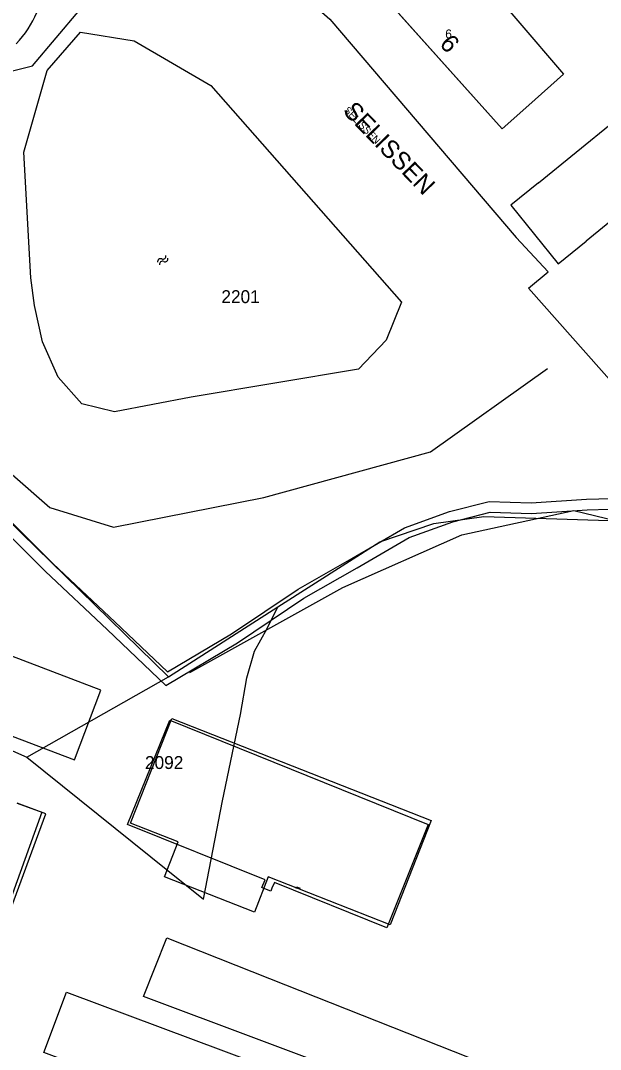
# Model space of a CAD drawing. Extents: x 148816 to 151297, y 399515 to 402500.
# Drawn here: x 150663.6 to 150744.5, y 401727.5 to 401871 of the extents above; entities that cross this region are included whole.
import ezdxf

# ---------------------------------------------------------------- set-up
doc = ezdxf.new("R2010")
doc.units = 0
for name, color, linetype in [('B01 Hoofdgebouw  [D] Norm', 7, 'Continuous'), ('B01 Hoofdgebouw  [T] Norm', 7, 'Continuous'), ('B01 hoofgebouw', 7, 'Continuous'), ('B02 Bijgebouw  [D] Norm', 7, 'Continuous'), ('B02 Bijgebouw  [T] Norm', 7, 'Continuous'), ('B07 Tussenmuur  [D] Norm', 7, 'Continuous'), ('G01 perceelsgrens', 7, 'Continuous'), ('Q05 Bomenrij  [D] Gem', 7, 'Continuous'), ('S05 Water  Norm', 7, 'Continuous'), ('T09 Insteek water  [T] Norm', 7, 'Continuous'), ('V00 Kant verharding algemeen  [T] Norm', 7, 'Continuous'), ('Z01 perceelnummer', 7, 'Continuous'), ('Z02 huisnummer', 7, 'Continuous'), ('Z02 Huisnummer  [Tekst] Norm', 7, 'Continuous'), ('Z06 straatnaam', 7, 'Continuous')]:
    doc.layers.add(name, color=color, linetype=linetype)

msp = doc.modelspace()

# ---------------------------------------------------------------- linework, layer by layer
at = {"layer": 'B01 Hoofdgebouw  [D] Norm'}
for points in [[(150726.58, 401878.48), (150739.36, 401863.57), (150734.52, 401859.25)], [(150735.86, 401848.42), (150751.62, 401861.22), (150758.23, 401853.09), (150742.49, 401840.27)], [(150678.55, 401758.9), (150684.42, 401773.44), (150720.48, 401758.9), (150714.68, 401744.49), (150699.01, 401750.81), (150698.68, 401750)], [(150663.16, 401761.86), (150666.57, 401760.6), (150655.99, 401731.21), (150652.28, 401732.59)], [(150697.47, 401750), (150697.27, 401750.08), (150697.71, 401751.17), (150678.55, 401758.9)], [(150698.68, 401750), (150698.51, 401749.58), (150697.47, 401750)], [(150702, 401750), (150702.08, 401750.21), (150702.63, 401750)]]:
    msp.add_lwpolyline(points, dxfattribs=at)
at = {"layer": 'B01 Hoofdgebouw  [T] Norm'}
for p, q in [((150714.21, 401874.46), (150730.79, 401855.92)), ((150730.79, 401855.92), (150734.52, 401859.25)), ((150735.86, 401848.42), (150731.98, 401845.27)), ((150731.98, 401845.27), (150738.61, 401837.11)), ((150738.61, 401837.11), (150742.49, 401840.27))]:
    msp.add_line(p, q, dxfattribs=at)
at = {"layer": 'B01 hoofgebouw'}
for points in [[(150726.58, 401878.48), (150723.33, 401882.27), (150714.21, 401874.46), (150730.79, 401855.92), (150734.52, 401859.25)], [(150726.58, 401878.48), (150739.36, 401863.57), (150734.52, 401859.25)], [(150735.86, 401848.42), (150751.62, 401861.22), (150758.23, 401853.09), (150742.49, 401840.27)], [(150735.86, 401848.42), (150731.98, 401845.27), (150738.61, 401837.11), (150742.49, 401840.27)], [(150720.86, 401759.44), (150715.14, 401744.89), (150698.15, 401751.57), (150696.23, 401746.67), (150683.67, 401751.6), (150685.59, 401756.48), (150678.96, 401759.09), (150684.73, 401773.69), (150720.86, 401759.44)], [(150652.28, 401732.59), (150656.29, 401731.1), (150667.15, 401760.38), (150663.16, 401761.86)]]:
    msp.add_lwpolyline(points, dxfattribs=at)
at = {"layer": 'B02 Bijgebouw  [D] Norm'}
msp.add_lwpolyline([(150680.74, 401734.87), (150683.99, 401743.08), (150698.32, 401737.41), (150730.42, 401724.71), (150727.66, 401717.33)], close=True, dxfattribs=at)
at = {"layer": 'B02 Bijgebouw  [T] Norm'}
for points in [[(150674.83, 401777.63), (150646.39, 401788.45), (150642.68, 401778.72), (150671.13, 401767.9), (150674.83, 401777.63)], [(150701.83, 401714.02), (150666.87, 401727.08), (150670.01, 401735.49), (150704.98, 401722.43)]]:
    msp.add_lwpolyline(points, dxfattribs=at)
at = {"layer": 'G01 perceelsgrens'}
for points in [[(150670.96, 401885.46), (150677.33, 401880.21), (150687.21, 401880.05), (150692.71, 401879.29), (150696.02, 401878.46), (150699.45, 401876.95), (150702.01, 401875.44), (150706.75, 401871.24), (150732.73, 401840.78), (150737.22, 401835.98)], [(150638.01, 401838.72), (150662.47, 401864.01), (150665.28, 401864.75), (150671.87, 401872.54), (150668.46, 401881.93)], [(150638.01, 401838.72), (150649.21, 401817.05), (150655.47, 401807.56), (150684.26, 401779.51)], [(150752.63, 401813.21), (150734.45, 401833.72), (150737.22, 401835.98)], [(150699.5, 401789.25), (150713.7, 401798.33), (150721.24, 401800.87), (150728.24, 401801.86), (150747.11, 401801.24)], [(150664.5, 401768.29), (150689.14, 401748.45), (150691.8, 401762.19), (150694.28, 401774.25), (150695.17, 401779.37), (150696.24, 401783.05), (150698, 401786.23), (150699.5, 401789.25)], [(150684.26, 401779.51), (150699.5, 401789.25)], [(150623.94, 401786.24), (150664.5, 401768.29)], [(150664.5, 401768.29), (150684.26, 401779.51)]]:
    msp.add_lwpolyline(points, dxfattribs=at)
at = {"layer": 'Q05 Bomenrij  [D] Gem'}
for points in [[(150687.22, 401780.09), (150708.57, 401791.94), (150725.18, 401799.3), (150740.76, 401802.69), (150757.49, 401798.63), (150761.84, 401797.23), (150776.67, 401808.37), (150794.76, 401819.41), (150805.33, 401824.25), (150819.18, 401826.26), (150846.52, 401823.97), (150858.74, 401827.74), (150871.25, 401833.27), (150899.71, 401848.57), (150914.16, 401856.92)], [(150687.22, 401780.09), (150708.57, 401791.94), (150725.18, 401799.3), (150740.76, 401802.69), (150757.49, 401798.63), (150761.84, 401797.23), (150776.67, 401808.37), (150794.76, 401819.41), (150805.33, 401824.25), (150819.18, 401826.26), (150841.95, 401824.35)]]:
    msp.add_lwpolyline(points, dxfattribs=at)
at = {"layer": 'S05 Water  Norm'}
for centre, start, end in [((150683.14, 401837.4), 67.0957, 190.9507), ((150683.42, 401837.05), 67.0957, 190.9507), ((150683.47, 401838.18), 247.0957, 10.9507), ((150683.75, 401837.83), 247.0957, 10.9507)]:
    msp.add_arc(centre, 0.425, start, end, dxfattribs=at)
at = {"layer": 'T09 Insteek water  [T] Norm'}
for p, q in [((150667.33, 401864.1), (150671.95, 401869.45)), ((150671.95, 401869.45), (150679.48, 401868.23)), ((150679.48, 401868.23), (150690.16, 401861.98)), ((150664.07, 401852.67), (150667.33, 401864.1)), ((150690.16, 401861.98), (150716.73, 401831.75)), ((150665.05, 401835.15), (150664.07, 401852.67)), ((150716.73, 401831.75), (150714.59, 401826.47)), ((150714.59, 401826.47), (150710.73, 401822.39)), ((150710.73, 401822.39), (150687.43, 401818.49))]:
    msp.add_line(p, q, dxfattribs=at)
for points in [[(150638.3, 401837.73), (150640.73, 401834.09), (150643.13, 401828.95), (150646.15, 401823.08), (150649.67, 401816.54), (150652.95, 401811.11), (150658.23, 401805.17), (150668.14, 401795.25), (150676.74, 401787.16), (150684.1, 401780.17), (150693.05, 401785.48), (150702.34, 401791.74), (150709.81, 401795.98), (150717.18, 401800.27), (150723.45, 401802.54), (150728.96, 401803.96), (150734.84, 401803.78), (150742.56, 401804.29), (150747.72, 401804.43)], [(150638.3, 401837.73), (150640.73, 401834.09), (150643.13, 401828.95), (150646.15, 401823.08), (150649.67, 401816.54), (150652.95, 401811.11), (150658.23, 401805.17), (150668.14, 401795.25), (150676.74, 401787.16), (150684.1, 401780.17), (150693.05, 401785.48), (150702.34, 401791.74), (150709.81, 401795.98), (150717.18, 401800.27), (150723.45, 401802.54), (150728.96, 401803.96), (150734.84, 401803.78), (150742.56, 401804.29), (150747.72, 401804.43)], [(150637.06, 401836.9), (150639.42, 401833.35), (150641.78, 401828.29), (150644.82, 401822.38), (150648.37, 401815.79), (150651.74, 401810.22), (150657.14, 401804.14), (150667.1, 401794.18), (150675.71, 401786.07), (150683.89, 401778.3), (150693.85, 401784.21), (150703.14, 401790.46), (150710.56, 401794.68), (150717.82, 401798.91), (150723.89, 401801.1), (150729.13, 401802.45), (150734.86, 401802.28), (150742.63, 401802.79), (150748.87, 401802.96)], [(150637.06, 401836.9), (150639.42, 401833.35), (150641.78, 401828.29), (150644.82, 401822.38), (150648.37, 401815.79), (150651.74, 401810.22), (150657.14, 401804.14), (150667.1, 401794.18), (150675.71, 401786.07), (150683.89, 401778.3), (150693.85, 401784.21), (150703.14, 401790.46), (150710.56, 401794.68), (150717.82, 401798.91), (150723.89, 401801.1), (150729.13, 401802.45), (150734.86, 401802.28), (150742.63, 401802.79), (150748.87, 401802.96)], [(150687.43, 401818.49), (150676.7, 401816.46), (150672.17, 401817.58), (150668.84, 401821.31), (150666.67, 401826.21), (150665.55, 401831.3), (150665.05, 401835.15)]]:
    msp.add_lwpolyline(points, dxfattribs=at)
at = {"layer": 'V00 Kant verharding algemeen  [T] Norm'}
msp.add_lwpolyline([(150648.91, 401848.23), (150653.54, 401821.57), (150662.46, 401807.7), (150667.71, 401803.13), (150676.56, 401800.35), (150697.54, 401804.51), (150720.81, 401810.89), (150737.12, 401822.51)], dxfattribs=at)
msp.add_arc((150652.77, 401877.66), 14.21, 316.1342, 358.546, dxfattribs=at)

# ---------------------------------------------------------------- texts
at = {"layer": 'B07 Tussenmuur  [D] Norm'}
msp.add_text('SELISSEN', height=1, rotation=313.9871, dxfattribs=at).set_placement((150708.64, 401858.46))
msp.add_text('SELISSEN', height=1, rotation=313.9871, dxfattribs=at).set_placement((150708.64, 401858.46))
at = {"layer": 'Z01 perceelnummer'}
for s, p in [('2201', (150691.62, 401831.63)), ('2092', (150680.96, 401766.63))]:
    msp.add_text(s, height=1.8, dxfattribs=at).set_placement(p)
at = {"layer": 'Z02 huisnummer'}
msp.add_text('6', height=2.5, rotation=311.8381, dxfattribs=at).set_placement((150721.93, 401867.71))
at = {"layer": 'Z02 Huisnummer  [Tekst] Norm'}
msp.add_text('6', height=1.25, dxfattribs=at).set_placement((150722.84, 401868.56))
at = {"layer": 'Z06 straatnaam'}
msp.add_text('SELISSEN', height=2.5, rotation=314.0276, dxfattribs=at).set_placement((150708.48, 401858.27))

doc.saveas('drawing.dxf')
